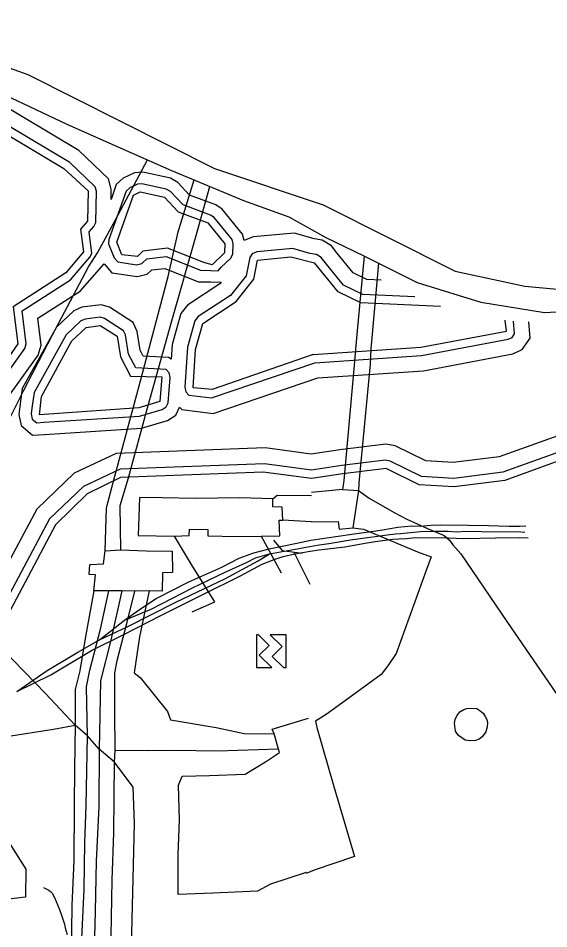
# Model space of a CAD drawing. Extents: x 1473865 to 1648260, y 639067 to 773536.
# Drawn here: x 1590508 to 1593048, y 715478 to 719838 of the extents above; entities that cross this region are included whole.
import ezdxf

# ---------------------------------------------------------------- set-up
doc = ezdxf.new("R2010")
doc.units = 0
for name, color, linetype in [('Exist Boundary Political CountyLine', 7, 'Continuous'), ('Exist Hydrographic Buffer Line', 7, 'Continuous'), ('Exist Hydrographic Island Shore', 7, 'Continuous'), ('Exist Hydrographic Lake Shore', 7, 'Continuous'), ('Exist Hydrographic Misc Water Feature', 7, 'Continuous'), ('Exist Hydrographic River Shore', 7, 'Continuous'), ('Exist Railroad Mainline', 7, 'Continuous'), ('Exist Railroad Siding', 7, 'Continuous'), ('Exist Road Non-System Type 51', 7, 'Continuous'), ('Exist Utilities Electrical Power Plant CELL', 7, 'Continuous'), ('Exist Utilities Electrical Transmission Line', 7, 'Continuous')]:
    doc.layers.add(name, color=color, linetype=linetype)

msp = doc.modelspace()

# ---------------------------------------------------------------- linework, layer by layer
at = {"layer": 'Exist Boundary Political CountyLine'}
msp.add_lwpolyline([(1590293.8, 719541.7), (1590741.3, 719330.1), (1590996.9, 719217), (1591242.8, 719108.7), (1591587, 718966), (1591803.3, 718887.3), (1591980.3, 718788.9), (1592162.2, 718700.4), (1592417.9, 718572.5), (1592722.8, 718479), (1593027.6, 718429.8), (1593226.7, 718439.6)], dxfattribs=at)
at = {"layer": 'Exist Hydrographic Buffer Line'}
for points in [[(1590952.5, 718970.5), (1590953.3, 719018.8), (1590940.5, 719068.4), (1590797.7, 719204.3), (1590388.3, 719448.6), (1589729.9, 719666.2), (1589489.4, 719706.6), (1589229.8, 719719.2), (1589015.8, 719675.2), (1588842.8, 719570.6), (1588807.2, 719565.3)], [(1590409.2, 718074.2), (1590539.2, 718256.4), (1590546.4, 718279.2), (1590527.1, 718436.9), (1590758, 718585.6), (1590851.9, 718693.4), (1590860.7, 718712.3), (1590848.5, 718815.2), (1590870.3, 718840.2), (1590879.7, 718859.6), (1590882.3, 719010.4), (1590877, 719031), (1590754.6, 719147.5), (1590358.7, 719383.8)], [(1591589.9, 718773.1), (1591582, 718803.4), (1591484.2, 718924.1), (1591455, 718944.7), (1591328.2, 718991.5), (1591271.8, 719051.6), (1591236.7, 719071.5), (1591104.9, 719100.3), (1591064.7, 719097.5), (1591011, 719072.3), (1590977.5, 719041.2), (1590952.5, 718970.5)], [(1591381.6, 718631.1), (1591430.6, 718629.9), (1591465.3, 718629), (1591480.4, 718646.7), (1591524.4, 718686.8), (1591535.7, 718708.5), (1591537.4, 718757.2), (1591531.9, 718778.1), (1591446.3, 718883.6), (1591429.2, 718895.7), (1591297.1, 718944.5), (1591237.5, 719008), (1591216.9, 719019.6), (1591100.8, 719045), (1591078.7, 719043.5), (1591042.1, 719026.3), (1591024.7, 719010.2), (1590942.6, 718778.5), (1590941, 718758.3), (1590967.2, 718690.7), (1590984.4, 718671.1), (1591075.1, 718657.9), (1591099.4, 718663), (1591123.7, 718685.3), (1591217, 718696.5), (1591381.6, 718631.1)], [(1591924.8, 718781.9), (1591830.1, 718808.8), (1591632.3, 718791.1), (1591589.9, 718773.1)], [(1592245.3, 718584.4), (1592176.5, 718587.7), (1592112.1, 718618.3), (1592033.7, 718715.2), (1592007.2, 718747.9), (1591963.3, 718775.9), (1591917, 718783.7)], [(1591904.8, 718711.6), (1591823.1, 718734.7), (1591650.3, 718719.2), (1591628.6, 718710.1), (1591616.7, 718693.1), (1591599, 718605.2), (1591524, 718511.2), (1591369.3, 718409.6), (1591353.8, 718389.9), (1591317.9, 718263.1), (1591305.5, 718071), (1591310.7, 718048.6), (1591325.4, 718034), (1591433.7, 718020.4), (1591928.7, 718188.6), (1592439.1, 718223.2), (1592853.7, 718300.9), (1592872.1, 718309.6), (1592884, 718326.6), (1592879.3, 718388.1)], [(1592406.7, 718503.3), (1592158.3, 718515.4), (1592065.7, 718559.4), (1591976.8, 718669.2), (1591957.8, 718692.6), (1591936.5, 718706.2), (1591904.8, 718711.6)], [(1590170.1, 717920), (1590210.8, 717906.7), (1590282.1, 717903.5), (1590318.3, 717933.2), (1590458.7, 718021.7), (1590603.4, 718224.5), (1590618.5, 718272.6), (1590602.8, 718401.4), (1590804.8, 718531.5), (1590919, 718662.6)], [(1590919, 718662.6), (1590956.3, 718619.7), (1591076.9, 718602.2), (1591125.4, 718612.4), (1591147.8, 718632.9), (1591209.7, 718640.4), (1591370.5, 718576.5)], [(1591480.3, 718573.7), (1591474.1, 718565.9), (1591319.3, 718464.2), (1591287.3, 718423.8), (1591245.4, 718275.5), (1591240.9, 718205.7)], [(1591370.5, 718576.5), (1591429.3, 718575.1), (1591480.3, 718573.7)], [(1591240.9, 718205.7), (1591227.5, 718213.2), (1591106.8, 718219.7), (1591091.9, 718247.9), (1591078.3, 718338.2), (1591059, 718380.8), (1590945.8, 718454.1), (1590905, 718465.7), (1590812.8, 718454.4), (1590775, 718437.8), (1590691.4, 718358.9), (1590527.9, 718065.3), (1590516.5, 717978.6)], [(1590574.2, 717971.1), (1590570.6, 717943.1), (1590575.7, 717919), (1590596.7, 717901.5), (1590630.3, 717903.6), (1591088.1, 717932.3), (1591197.9, 717964.6), (1591217, 717977.2), (1591225.7, 717995.9), (1591236.3, 718117.5), (1591230.9, 718140.8), (1591216.4, 718155.5), (1591070.7, 718163.3), (1591035.8, 718229.4), (1591021.9, 718321.5), (1591013, 718341.2), (1590921.5, 718400.4), (1590900.4, 718406.4), (1590828.3, 718397.6), (1590807.6, 718388.5), (1590737.9, 718322.7), (1590584.2, 718046.7), (1590574.2, 717971.1)], [(1591280.4, 717975.5), (1591291.4, 717964.5), (1591441.3, 717945.7), (1591943.2, 718116.3), (1592448.3, 718150.5), (1592876.4, 718230.8), (1592920.8, 718251.7), (1592958.9, 718306), (1592953, 718383.6)], [(1590516.5, 717978.7), (1590511.5, 717940.8), (1590522.9, 717887.2), (1590577.2, 717841.9), (1590634, 717845.5), (1591098.3, 717874.5), (1591222.7, 717911.2), (1591262.8, 717937.6), (1591280.4, 717975.5)], [(1593260.1, 717899.8), (1592809.9, 717738.6), (1592590.4, 717710.2), (1592459, 717718.1), (1592312.1, 717791.3), (1592267.4, 717799), (1592047.1, 717772.1), (1591911.2, 717751.2), (1591690.2, 717780.7), (1590977.4, 717754.7), (1590776.8, 717659.6), (1590596.9, 717487.6), (1590243.3, 716826.8)], [(1593272.8, 717823.4), (1592827.9, 717664), (1592593, 717633.7), (1592438.9, 717643), (1592288.2, 717718), (1592265.5, 717721.9), (1592057.5, 717696.6), (1591912, 717674.1), (1591686.6, 717704.2), (1590995.8, 717679.1), (1590820.6, 717596), (1590658.4, 717440.9), (1590316, 716801)]]:
    msp.add_lwpolyline(points, dxfattribs=at)
at = {"layer": 'Exist Hydrographic Island Shore'}
for points in [[(1590236.3, 718009), (1589879.3, 718131), (1589391.3, 718413.4), (1588527.3, 719159.6), (1588453.3, 719259.5), (1588438.3, 719361.6), (1588472.4, 719403.6), (1588881.3, 719464.2), (1589050.3, 719569.1), (1589233.3, 719608.1), (1589475.4, 719596.7), (1589700.3, 719559.3), (1590338.3, 719349.4), (1590727.3, 719118.3), (1590842.4, 719011), (1590840.3, 718866.6), (1590806.4, 718827.9), (1590821.3, 718719.2), (1590736.3, 718619.2), (1590484.3, 718456.9), (1590506.4, 718279.2), (1590387.3, 718107.7), (1590236.3, 718009)], [(1591396.3, 718668.2), (1591222.3, 718737.4), (1591105.3, 718723.4), (1591079.4, 718697.6), (1591004.3, 718705.7), (1590980.4, 718765.2), (1591059.4, 718990.2), (1591092.3, 719006), (1591208.4, 718980.6), (1591274.4, 718910.3), (1591415.4, 718858.3), (1591497.4, 718758.1), (1591496.4, 718715.4), (1591437.3, 718657.6), (1591396.3, 718668.2)], [(1591920.6, 718228.2), (1591437.3, 718060.2), (1591345.3, 718068.6), (1591356.3, 718252.2), (1591391.4, 718376.2), (1591551.3, 718481.3), (1591636.3, 718587.9), (1591654.4, 718679.4), (1591813.4, 718695.9), (1591926.8, 718667.4)], [(1592528.9, 718458.1), (1592148.3, 718475.8), (1592040.4, 718527.2), (1591926.8, 718667.4)], [(1591920.6, 718228.2), (1592436.3, 718263.2), (1592846.3, 718340.3), (1592839.2, 718392.9)], [(1590610.3, 717939.1), (1590619.4, 718027.5), (1590765.4, 718293.7), (1590833.3, 718357.9), (1590900.4, 718366.4), (1590982.3, 718315.5), (1590997.4, 718216.8), (1591046.4, 718123.9), (1591196.4, 718120.8), (1591186.3, 718002.8), (1591085.3, 717972.1), (1590610.3, 717939.1)]]:
    msp.add_lwpolyline(points, dxfattribs=at)
at = {"layer": 'Exist Hydrographic Lake Shore'}
for points in [[(1591912.3, 717633.7), (1591681.3, 717664.6), (1590997.4, 717639), (1590838.4, 717560.2), (1590686.3, 717412.3), (1590351.4, 716782.3), (1590324.3, 716631.8), (1590181.3, 716536.3), (1590072.3, 716535.1), (1590076.3, 716778), (1590257.3, 717158.4), (1590309.3, 717298.5), (1590302.3, 717406.9), (1590269.3, 717424), (1590068.3, 717352.6), (1589692.3, 717343.8), (1589273.3, 717148.7), (1588964.3, 717145.2), (1588600.3, 717342.8), (1588387.3, 717603.2), (1588132.3, 717788.9), (1587668.4, 718031.4)], [(1593272.3, 717783.4), (1592837.3, 717624.8), (1592594.3, 717593.6), (1592428.3, 717603.6), (1592270.3, 717682.2), (1592062.3, 717656.9), (1591912.3, 717633.7)], [(1588848.3, 715988.8), (1589271.2, 715888.3), (1589455.3, 715910.9), (1589933.3, 716131), (1590043.3, 716253.4), (1590354.3, 716391.6), (1590395.3, 716364.5), (1590390.3, 716006.8), (1590545.3, 715764.1), (1590543.3, 715629.6), (1590418.3, 715615.7), (1590302.3, 715667.2), (1590096.3, 715845.4), (1589988.3, 715844.3), (1589903.3, 715796.7), (1589826.3, 715657.2), (1589816.3, 715539.2), (1589749.3, 715465.1), (1589609.3, 715576.3), (1589368.3, 715630.3), (1589175.3, 715591.6), (1589052.2, 715676.1), (1588855.3, 715919.7), (1588848.3, 715988.8)]]:
    msp.add_lwpolyline(points, dxfattribs=at)
at = {"layer": 'Exist Hydrographic Misc Water Feature'}
for points in [[(1592607.1, 716497.9), (1592622.8, 716517.1), (1592642, 716528.5), (1592655.2, 716533), (1592672.7, 716534.7), (1592703.2, 716532.4), (1592718, 716523.8), (1592733.5, 716511), (1592743.3, 716494.7), (1592751.1, 716480.9), (1592754.4, 716464.3), (1592753, 716444.9), (1592747.3, 716421), (1592729.3, 716397.3), (1592714, 716385.4), (1592697.7, 716379.5), (1592670.7, 716377.8), (1592647, 716381), (1592616.4, 716403.8), (1592601.5, 716425.2), (1592596.8, 716462.1), (1592599.3, 716480.2), (1592607.1, 716497.9)], [(1590628.8, 715675.4), (1590654.6, 715662.6), (1590662.5, 715656.6), (1590670.1, 715648.3), (1590681.8, 715627.6), (1590706.5, 715571.2), (1590717.8, 715539), (1590725.3, 715515), (1590729.1, 715500.2), (1590732.6, 715482.9), (1590742, 715450.7)]]:
    msp.add_lwpolyline(points, dxfattribs=at)
at = {"layer": 'Exist Hydrographic River Shore'}
for points in [[(1587154.9, 721019.2), (1587204.3, 720736.8), (1587236.5, 720576.1), (1587493.5, 720363.9), (1587583.4, 720183.8), (1587975.3, 719881.5), (1588386.5, 719637.2), (1588675.7, 719534.3), (1588919.8, 719579.3), (1589208.9, 719791.5), (1589555.9, 719888), (1589834.9, 719825.2), (1590554.5, 719568), (1591447.6, 719117.8), (1591968.1, 718944.2), (1592600.6, 718627.2)], [(1592600.6, 718627.2), (1592933.2, 718555.9), (1593503.3, 718502.4), (1594477.4, 718692.6), (1595237.6, 718906.6), (1596576.1, 719273.7), (1597075, 719255.9), (1597805.6, 719410.4), (1598940, 719802.8), (1599952, 720010.8), (1601816.3, 720429.9), (1602463.5, 720469.2)]]:
    msp.add_lwpolyline(points, dxfattribs=at)
at = {"layer": 'Exist Railroad Mainline'}
for points in [[(1591710.9, 717273), (1591939.9, 717315.2), (1591995.2, 717323.7), (1592099.4, 717341), (1592179.5, 717352.4), (1592229.6, 717358.2), (1592273.6, 717363.9), (1592313.7, 717369.5), (1592337.7, 717371.4), (1592433.8, 717380.7), (1592503.8, 717382.3), (1592565.9, 717382), (1592605.8, 717379.6), (1592649.9, 717381.3), (1592801.9, 717378.4), (1592900, 717379.7), (1592933.9, 717377.6)], [(1590896.8, 716861.2), (1591033.6, 716925.7), (1591266.7, 717043.4), (1591497.8, 717153.2), (1591656.6, 717239.7), (1591710.9, 717273)], [(1590502.4, 716615.1), (1590647.3, 716715.6), (1590794.2, 716802.1), (1590896.8, 716861.2)]]:
    msp.add_lwpolyline(points, dxfattribs=at)
at = {"layer": 'Exist Railroad Siding'}
msp.add_line((1590896.8, 716861.2), (1591017.8, 716956), dxfattribs=at)
for points in [[(1591017.8, 716956), (1591088.3, 717007.2), (1591168.8, 717060.4), (1591325.6, 717138.9), (1591482.3, 717209.4), (1591565.2, 717252.3), (1591636.4, 717277.7), (1591709.2, 717297), (1591841.6, 717323.8), (1591908.8, 717339), (1592105.5, 717366.9), (1592197.6, 717380.3), (1592251.8, 717388), (1592325.9, 717401.5), (1592391.9, 717406.9), (1592431.9, 717406.7), (1592484, 717410.5), (1592532, 717412.1), (1592662.1, 717411.3), (1592760.1, 717408.7), (1592858.1, 717405.9), (1592910.1, 717405.7), (1592938.1, 717407.5)], [(1590502.4, 716615.1), (1590665.1, 716693.4), (1590859.8, 716810), (1591011.2, 716885.9), (1591194, 716980.1), (1591395.1, 717080.3), (1591569.9, 717166.4), (1591676.5, 717223.5), (1591732.8, 717246.7), (1591776.9, 717260.4), (1591833, 717273.9), (1591905.1, 717286.6), (1591948.1, 717292.3), (1592071.3, 717307.2), (1592169.3, 717324.6), (1592217.5, 717332.2), (1592301.6, 717343.7), (1592329.6, 717345.4), (1592367.5, 717347.2), (1592409.6, 717351), (1592567.6, 717350), (1592641.6, 717347.5), (1592793.7, 717350.4), (1592905.8, 717351.7), (1592949.8, 717349.4)], [(1591017.8, 716956), (1591144.3, 717008.7), (1591343.3, 717110.7), (1591502.1, 717187.2), (1591600.6, 717232.2), (1591644.7, 717253.7), (1591710.9, 717273)]]:
    msp.add_lwpolyline(points, dxfattribs=at)
at = {"layer": 'Exist Road Non-System Type 51'}
msp.add_lwpolyline([(1591729.8, 717338.7), (1591771.3, 717290.2), (1591868.2, 717276.4)], dxfattribs=at)
at = {"layer": 'Exist Utilities Electrical Power Plant CELL'}
for points in [[(1591722.3, 716728.9), (1591661.7, 716788.4), (1591709.7, 716835.1), (1591658.7, 716886), (1591648.4, 716886.3), (1591648.4, 716728.7)], [(1591714.8, 716886.3), (1591771.5, 716830), (1591723.7, 716782.4), (1591778.8, 716728.7), (1591790.7, 716728.7), (1591790.7, 716886.3)]]:
    msp.add_lwpolyline(points, close=True, dxfattribs=at)
at = {"layer": 'Exist Utilities Electrical Transmission Line'}
for p, q in [((1592061.2, 717581.1), (1591912.3, 717567.1)), ((1592061.2, 717581.1), (1592137.2, 717577.2)), ((1592137.2, 717577.2), (1592109.4, 717397.4)), ((1591910.1, 717426.6), (1591775.6, 717434.6)), ((1591670.8, 717358.2), (1591766.3, 717182.8)), ((1590924.4, 717287.7), (1590999.6, 717292.4)), ((1591906.1, 717126.8), (1591829.9, 717279.8)), ((1590942.6, 717097), (1590870.5, 717096.1)), ((1591004, 717096), (1590942.6, 717097)), ((1591066.8, 717095.3), (1591004, 717096)), ((1591134.9, 717096.1), (1591066.8, 717095.3)), ((1590840.5, 716402.3), (1590781.1, 716453.4)), ((1590895.6, 716337.6), (1590840.5, 716402.3)), ((1591754.1, 716338.8), (1591733.1, 716411.1)), ((1590968.6, 716276.5), (1590895.6, 716337.6)), ((1590968.6, 716276.5), (1590971.6, 716332.5))]:
    msp.add_line(p, q, dxfattribs=at)
for points in [[(1590781.1, 716453.4), (1590639.3, 716605.5), (1590381.1, 716869.5), (1590207.5, 717052.1), (1590081.5, 717180.1), (1590149.2, 717303), (1590231.9, 717475.8), (1590412.9, 717815.3), (1590534.3, 718053.3), (1590672.4, 718321.5), (1590845.1, 718647.4), (1590888.3, 718714.3), (1590974.7, 718873), (1591127.3, 719159.6)], [(1590924.4, 717287.7), (1590930.4, 717493.5), (1590964.4, 717620.8), (1591087.1, 718077.2), (1591226.7, 718601.2), (1591273.9, 718814.6), (1591350.3, 719064.1)], [(1590999.6, 717292.4), (1590996.7, 717504.3), (1591036.6, 717637.8), (1591127.6, 717972.5), (1591243.7, 718389), (1591359.8, 718797.2), (1591425.4, 719033)], [(1592163.8, 718699.6), (1592131.1, 718341.3), (1592125, 718271.3), (1592117.1, 718177.3), (1592067.1, 717625.2), (1592061.2, 717581.1)], [(1592137.2, 717577.2), (1592187.9, 717539.7), (1592307.1, 717471.1), (1592369.1, 717439), (1592467.3, 717395), (1592547.2, 717361.2), (1592573.2, 717339), (1592589.2, 717317.1), (1592627.3, 717273.1), (1592847.2, 716948.9), (1593269.4, 716332.9), (1593299.4, 716294.9), (1593353.3, 716338.8), (1594053.2, 716860.9), (1594652.9, 717299), (1594722.9, 717353), (1594726.9, 717445), (1594754.6, 718719.6)], [(1592232.6, 718665.2), (1592203, 718325.2), (1592196.7, 718255.1), (1592193.1, 718181.3), (1592139.1, 717613.2), (1592137.2, 717577.2)], [(1591727.5, 717537.4), (1591569.5, 717541.8), (1591359.3, 717539), (1591197.3, 717541.5), (1591089.3, 717543.1), (1591082.6, 717361.1), (1591256.6, 717358.4)], [(1591775.6, 717434.6), (1591771.5, 717496.9), (1591726.3, 717499.2), (1591727.5, 717537.4)], [(1591727.5, 717537.4), (1591747.8, 717555.2), (1591911.9, 717552.7)], [(1591670.8, 717358.2), (1591760.9, 717359), (1591757, 717434.1), (1591775.6, 717434.6)], [(1591910.3, 717427.3), (1592039.2, 717429.1), (1592045.2, 717391.1), (1592109.4, 717397.4)], [(1591256.6, 717358.4), (1591326.9, 717361.8), (1591327.5, 717392.2), (1591416.2, 717390.4), (1591416.7, 717360), (1591552.3, 717357.2), (1591670.8, 717358.2)], [(1592109.4, 717397.4), (1592161.3, 717391.2), (1592419.2, 717283.1), (1592485.1, 717259), (1592463.3, 717199), (1592317.3, 716797), (1592277.3, 716736.9), (1592246, 716696), (1592085.4, 716578.9), (1591982.8, 716503.6), (1591930.8, 716472), (1591938.5, 716441.8), (1592018.7, 716159.5), (1592118.8, 715824.9), (1591924.3, 715758.2), (1591887, 715742.6)], [(1591341.3, 716995.1), (1591450.2, 717043.5), (1591342.6, 717215.2), (1591256.6, 717358.4)], [(1590870.5, 717096.1), (1590877.7, 717172.2), (1590847.7, 717174.6), (1590850.7, 717222.9), (1590916.6, 717225.4), (1590924.4, 717287.7)], [(1590999.6, 717292.4), (1591120.9, 717287.5), (1591245.6, 717286.6), (1591246.1, 717184.5), (1591198.2, 717182.5), (1591196.9, 717095.3), (1591134.9, 717096.1)], [(1590870.5, 717096.1), (1590829.3, 716868.8), (1590803, 716713.1), (1590781.7, 716623.4), (1590781.1, 716453.4)], [(1590840.5, 716402.3), (1590835.8, 716636.5), (1590851.1, 716716.3), (1590902.1, 716913.5), (1590942.6, 717097)], [(1591004, 717096), (1590951.2, 716860.9), (1590902.5, 716665.6), (1590895.6, 716337.6)], [(1590971.6, 716332.5), (1590970.3, 716518.6), (1590971, 716702.6), (1590981.9, 716762.5), (1591030.6, 716945.8), (1591066.8, 717095.3)], [(1591134.9, 717096.1), (1591089.6, 716876.7), (1591063.1, 716703.2), (1591092.7, 716680.8), (1591222.4, 716518.7), (1591237.8, 716478.5), (1591455.4, 716441.3), (1591589.1, 716413.2), (1591733.1, 716411.1)], [(1591733.1, 716411.1), (1591723.4, 716433.3), (1591897.1, 716486.6)], [(1590781.1, 716453.4), (1590778.1, 716243.3), (1590775.5, 716069.3), (1590773.8, 715805.2), (1590764.7, 715591.3), (1590762.8, 715467.3), (1590758.3, 715159.4), (1590749.7, 714981.5), (1590727.8, 714581.7), (1590666.9, 714528.5), (1590199.9, 714193.4), (1589682.4, 713831.1), (1589447.6, 713660.5), (1589114.1, 713425.4), (1588622.7, 713082.7), (1588248.9, 712820.1), (1587852.5, 712544)], [(1588536.6, 716412.5), (1588780.3, 716391.2), (1588900.3, 716389.5), (1589313.6, 716355.2), (1589766.7, 716319.6), (1589887, 716320.2), (1590041.3, 716333.5), (1590451.7, 716399.2), (1590676.9, 716434.7), (1590781.1, 716453.4)], [(1587853.1, 712448), (1588328.1, 712771.1), (1588691.9, 713019.7), (1589225.7, 713393.7), (1589506.8, 713599.7), (1589846.5, 713834.6), (1590279.3, 714148.2), (1590598.7, 714369.4), (1590788.9, 714512.7), (1590797.6, 714568.5), (1590804.5, 714898.5), (1590809.4, 715230.6), (1590811.8, 715398.6), (1590823.8, 715666.5), (1590827, 715890.6), (1590833.5, 716066.5), (1590840.5, 716402.3)], [(1590895.6, 716337.6), (1590893.5, 716063.5), (1590881.8, 715801.6), (1590876.3, 715561.6), (1590866.8, 715191.8), (1590859.3, 714957.8), (1590859.5, 714549.6), (1590848.5, 713939.8), (1590833.4, 713321.8), (1590813.3, 712483.8), (1590793.9, 711844), (1590774.8, 711212.1), (1590763.5, 710854.2), (1590754.2, 710492.2), (1590735.2, 710158.4), (1590731, 709730.3), (1590705, 709048.7)], [(1591754.1, 716338.8), (1591461.7, 716329.2), (1591255.7, 716332.1), (1591133.6, 716330), (1590971.6, 716332.5)], [(1591887, 715748.5), (1591716.5, 715691.1), (1591654.1, 715658.1), (1591439.8, 715649.3), (1591273.5, 715641.8), (1591274.4, 715833.9), (1591280.7, 715997.8), (1591275.3, 716165.8), (1591293.8, 716209.7), (1591423.9, 716211.7), (1591594.2, 716219.2), (1591691.2, 716277.7), (1591759.7, 716322.7), (1591754.1, 716338.8)], [(1590798.7, 709427.4), (1590814.5, 709963.1), (1590826.4, 710511.1), (1590840.2, 710897), (1590852.5, 711465.1), (1590872.4, 712014.7), (1590886, 712536.7), (1590900.3, 713096.7), (1590915.2, 713706.7), (1590935.4, 714266.4), (1590938.2, 714734.5), (1590948.3, 715012.5), (1590949, 715079.1), (1590952.6, 715442.6), (1590958.4, 715710.4), (1590965.8, 715938.4), (1590968.6, 716276.5)], [(1590872.3, 709118.1), (1590890.5, 709684), (1590899, 709994), (1590895.8, 710192), (1590915.9, 710603.8), (1590927, 710955.7), (1590937.4, 711527.8), (1590957.8, 712099.7), (1590977.6, 712771.4), (1590991, 713277.4), (1591001.7, 713877.4), (1591011.7, 714281.2), (1591020.9, 714509.2), (1591027.6, 714829.2), (1591044.2, 715135), (1591049.8, 715393), (1591058.6, 715717), (1591064.5, 715983), (1591059.1, 716157), (1590968.6, 716276.5)]]:
    msp.add_lwpolyline(points, dxfattribs=at)

doc.saveas('drawing.dxf')
